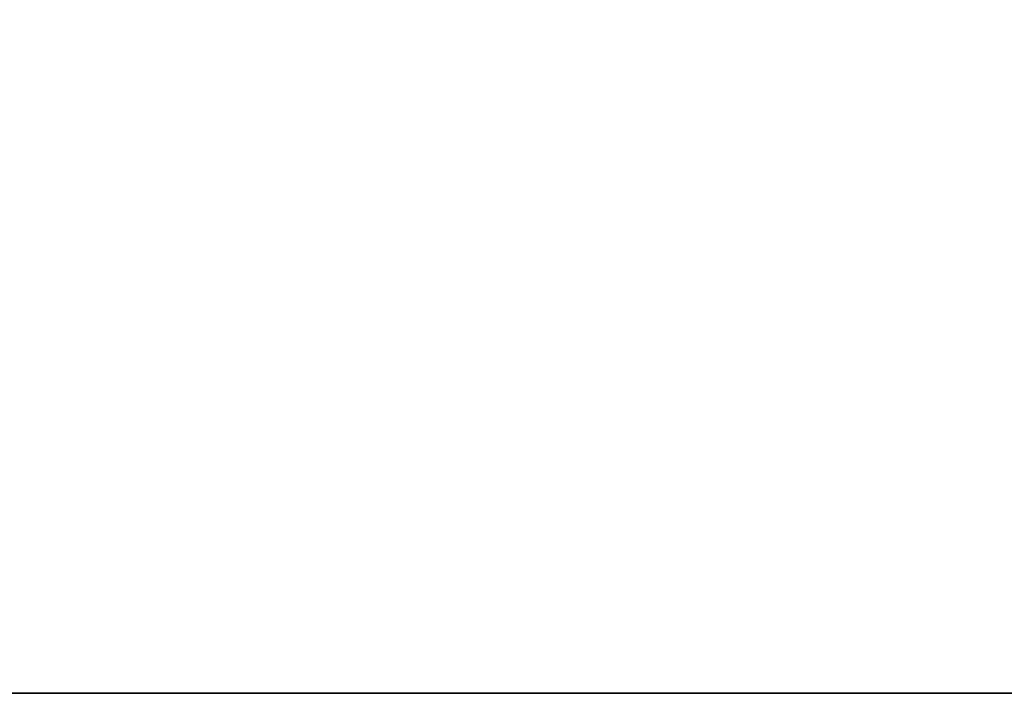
# Model space of a CAD drawing. Header units: millimetres. Extents: x -603 to 3703, y -115 to 193.
# Tile 359 of 656: x 469 to 506, y -18 to 7. Entities that reach past the tile are written whole.
import ezdxf

# ---------------------------------------------------------------- set-up
doc = ezdxf.new("R2010")
doc.units = ezdxf.units.MM
doc.layers.add('151', color=7, linetype='Continuous', true_color=0xffffff)

# ---------------------------------------------------------------- blocks, each defined once
blk = doc.blocks.new('UG_SURFACE_001')
at = {"layer": '151', "color": 252, "linetype": 'Continuous', "lineweight": 35}
for points in [[(603, -18, 2212.25), (603, 174.4, 2212.25), (-603, 174.4, 2212.25), (-603, -18, 2212.25)], [(453, -18, -8.75), (453, 174.4, -8.75), (603, 174.4, -8.75), (603, -18, -8.75)], [(603, -18, 2212.25), (-603, -18, 2212.25), (-453, -18, 2062.25), (453, -18, 2062.25)], [(453, -18, 2062.25), (453, -18, -8.75), (603, -18, -8.75), (603, -18, 2212.25)]]:
    blk.add_3dface(points, dxfattribs=at)

msp = doc.modelspace()

# ---------------------------------------------------------------- linework, layer by layer
at = {"layer": '151', "linetype": 'Continuous', "lineweight": -3}
for p, q in [((603, -18, 2212.25), (-603, -18, 2212.25)), ((453, -18, -8.75), (603, -18, -8.75))]:
    msp.add_line(p, q, dxfattribs=at)

# ---------------------------------------------------------------- block references
msp.add_blockref('UG_SURFACE_001', (0, 0), dxfattribs=at)

doc.saveas('drawing.dxf')
